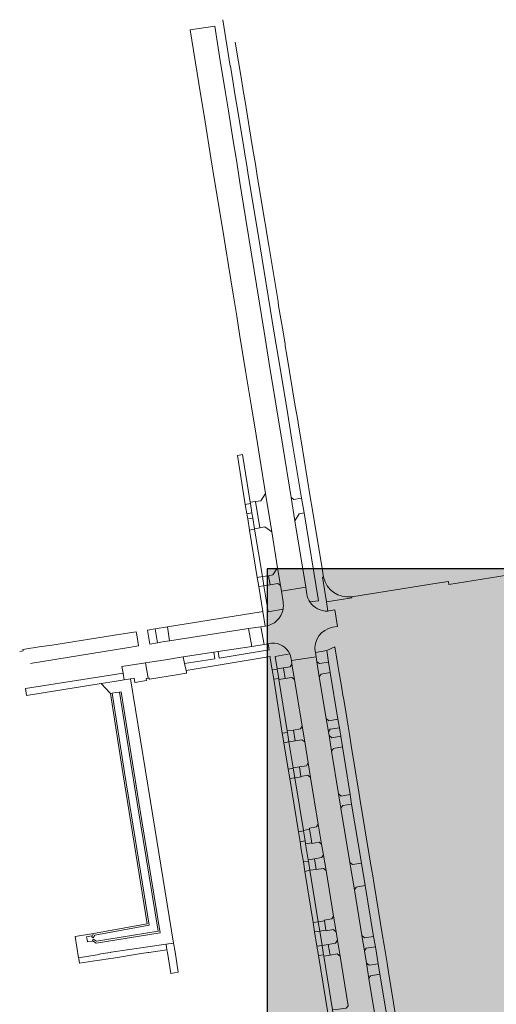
# Model space of a CAD drawing. Header units: metres. Extents: x 152391 to 157968, y 462336 to 467280.
# Tile 563 of 656: x 157151.39 to 157152.74, y 462607.07 to 462609.85. Entities that reach past the tile are written whole.
import ezdxf

# ---------------------------------------------------------------- set-up
doc = ezdxf.new("R2010")
doc.units = ezdxf.units.M
doc.header["$LTSCALE"] = 0.75
for name, color, linetype, lineweight in [('B-RO-OG-TERREIN_CULTUURSCHEIDING-GV', 251, 'Continuous', 18), ('B-RO-VH-VERHARDING_ASFALT-GV', 251, 'Continuous', 18), ('B-RO-VH-VERHARDING_STRAATBAKSTEEN-GV', 251, 'Continuous', 18), ('B-RO-VH-VERHARDING_TEGEL-GV', 251, 'Continuous', 18), ('X-XX-AL-TEKENBLAD-T18', 1, 'Continuous', 25), ('X-XX-AL-TEKENBLAD_VIEWPORT-V', 253, 'Continuous', 18)]:
    doc.layers.add(name, color=color, linetype=linetype, lineweight=lineweight)

msp = doc.modelspace()

# ---------------------------------------------------------------- hatches: boundary and pattern name
at = {"layer": 'X-XX-AL-TEKENBLAD_VIEWPORT-V', "transparency": 33554559}
h = msp.add_hatch(color=121, dxfattribs=at)
h.dxf.hatch_style = 1
h.paths.add_polyline_path([(157155.0887, 462608.2983), (157154.5327, 462608.2983), (157152.0887, 462608.2983), (157152.0887, 462605.9413), (157152.0887, 462603.9933), (157153.6739, 462603.9933), (157153.6739, 462604.9015), (157155.0887, 462604.9015)])

# ---------------------------------------------------------------- linework, layer by layer
at = {"layer": 'B-RO-OG-TERREIN_CULTUURSCHEIDING-GV'}
for points in [[(157152.2096, 462608.2042), (157152.2343, 462608.2079), (157152.193, 462608.456), (157152.1792, 462608.4539), (157152.1673, 462608.4335)], [(157152.1673, 462608.4335), (157152.198, 462608.2458), (157152.2011, 462608.2261)], [(157152.1291, 462608.2346), (157152.1267, 462608.2504), (157152.1192, 462608.2566), (157152.0971, 462608.253), (157152.0793, 462608.2502), (157152.0913, 462608.1763), (157152.1338, 462608.1836)], [(157152.2482, 462608.2745), (157152.245, 462608.274), (157152.2562, 462608.2042), (157152.3284, 462608.216), (157152.3279, 462608.219)], [(157152.1337, 462608.205), (157152.1291, 462608.2346)], [(157151.4194, 462608.0302), (157151.4245, 462608.031), (157151.6923, 462608.0745), (157151.7254, 462608.08), (157151.7212, 462608.1054), (157151.7188, 462608.1199), (157151.675, 462608.113), (157151.4744, 462608.0812), (157151.4496, 462608.0783), (157151.3977, 462608.0699), (157151.3983, 462608.0664), (157151.389, 462608.0645)], [(157152.1528, 462608.0572), (157152.1117, 462608.05), (157152.1173, 462608.0151)], [(157152.1173, 462608.0151), (157152.1352, 462608.0177), (157152.154, 462608.0203), (157152.159, 462608.0287), (157152.1574, 462608.0384), (157152.155, 462608.0514)]]:
    msp.add_lwpolyline(points, dxfattribs=at)
for points in [[(157152.1016, 462608.4027), (157152.0826, 462608.4167), (157152.0678, 462608.414), (157152.0531, 462608.4113), (157152.0534, 462608.4098), (157152.0752, 462608.2759), (157152.0928, 462608.2786), (157152.1053, 462608.2806), (157152.1181, 462608.3004)], [(157151.8065, 462608.1338), (157151.813, 462608.0944), (157152.036, 462608.1291), (157152.0711, 462608.134), (157152.0834, 462608.1358), (157152.0767, 462608.1769), (157152.0715, 462608.1761)], [(157151.7506, 462608.1249), (157151.7571, 462608.0852), (157151.779, 462608.0888), (157151.7725, 462608.1284)], [(157152.0453, 462608.0785), (157151.9503, 462608.0639), (157151.9531, 462608.0453), (157152.094, 462608.0687), (157152.0912, 462608.0861), (157152.08, 462608.0843)], [(157151.9381, 462608.062), (157151.8517, 462608.0487), (157151.8546, 462608.0297), (157151.941, 462608.0437)], [(157152.2271, 462608.049), (157152.2296, 462608.0351), (157152.2369, 462608.0297), (157152.2627, 462608.0339), (157152.2575, 462608.0665), (157152.2251, 462608.0609)], [(157152.2557, 462607.8744), (157152.2634, 462607.8682), (157152.289, 462607.8729), (157152.2673, 462608.0046), (157152.2414, 462608.0004), (157152.2363, 462607.9922)], [(157151.6503, 462607.9461), (157151.6607, 462607.9478), (157151.6712, 462607.9494), (157151.6761, 462607.9502), (157151.7262, 462607.637), (157151.786, 462607.2684), (157151.6055, 462607.2389), (157151.5945, 462607.2458), (157151.5947, 462607.2445), (157151.5805, 462607.2424), (157151.5794, 462607.2494), (157151.5783, 462607.2564), (157151.5921, 462607.2592), (157151.5926, 462607.2566), (157151.598, 462607.2661), (157151.546, 462607.2582), (157151.5557, 462607.1973), (157151.6076, 462607.2061), (157151.6186, 462607.2085), (157151.645, 462607.2127), (157151.6462, 462607.2129), (157151.6475, 462607.2131), (157151.803, 462607.2361), (157151.8239, 462607.2392), (157151.7593, 462607.64), (157151.702, 462607.9866), (157151.6844, 462607.9837), (157151.6558, 462607.9792), (157151.6193, 462607.9733), (157151.6454, 462607.9453)], [(157152.1633, 462607.842), (157152.1828, 462607.8449), (157152.188, 462607.8531), (157152.1663, 462607.9848), (157152.1589, 462607.991), (157152.1398, 462607.988), (157152.122, 462607.9852), (157152.1454, 462607.8394)], [(157151.5926, 462607.2566), (157151.5969, 462607.2541), (157151.6012, 462607.2616), (157151.755, 462607.2897), (157151.6854, 462607.7216), (157151.6503, 462607.9461), (157151.6454, 462607.9453), (157151.6804, 462607.7208), (157151.7445, 462607.3233), (157151.7493, 462607.2937), (157151.598, 462607.2661)], [(157151.5945, 462607.2458), (157151.6055, 462607.2389), (157151.786, 462607.2684), (157151.7262, 462607.637), (157151.6761, 462607.9502), (157151.6712, 462607.9494), (157151.7213, 462607.6362), (157151.7802, 462607.2725), (157151.6066, 462607.2442), (157151.5971, 462607.25)], [(157152.2619, 462607.8365), (157152.2637, 462607.826), (157152.2715, 462607.8202), (157152.297, 462607.8244), (157152.2931, 462607.8479), (157152.2673, 462607.8441)], [(157152.1681, 462607.8114), (157152.1504, 462607.8084), (157152.1624, 462607.7349), (157152.18, 462607.7377), (157152.1997, 462607.7408), (157152.2049, 462607.7487), (157152.1953, 462607.8084), (157152.1873, 462607.8146)], [(157152.2906, 462607.6615), (157152.2983, 462607.6552), (157152.3238, 462607.6594), (157152.3019, 462607.794), (157152.2761, 462607.7894), (157152.2709, 462607.7818)], [(157152.2117, 462607.7076), (157152.2034, 462607.7138), (157152.1844, 462607.7104), (157152.1845, 462607.7099), (157152.1669, 462607.707), (157152.1912, 462607.5581), (157152.2089, 462607.5612), (157152.2085, 462607.5639), (157152.2285, 462607.5676), (157152.2335, 462607.5756)], [(157152.2973, 462607.6206), (157152.3226, 462607.4669), (157152.3305, 462607.4614), (157152.3556, 462607.4653), (157152.3277, 462607.6324), (157152.3027, 462607.6281)], [(157152.2152, 462607.5226), (157152.1974, 462607.5195), (157152.2047, 462607.4746), (157152.2224, 462607.4775), (157152.2429, 462607.4809), (157152.2478, 462607.4883), (157152.2429, 462607.5194), (157152.2355, 462607.5246), (157152.2155, 462607.5209)], [(157152.2274, 462607.4475), (157152.2095, 462607.445), (157152.233, 462607.2995), (157152.2507, 462607.3024), (157152.2504, 462607.3042), (157152.2714, 462607.3073), (157152.2764, 462607.3154), (157152.2552, 462607.4443), (157152.2477, 462607.4503)], [(157152.3899, 462607.2577), (157152.366, 462607.4017), (157152.3401, 462607.3977), (157152.3355, 462607.39), (157152.3564, 462607.2603), (157152.364, 462607.2536)], [(157152.2873, 462607.2472), (157152.2835, 462607.2712), (157152.2755, 462607.2775), (157152.2554, 462607.2741), (157152.2551, 462607.276), (157152.2373, 462607.2732), (157152.2439, 462607.2324), (157152.2613, 462607.2354), (157152.2822, 462607.2389)], [(157152.3637, 462607.217), (157152.3694, 462607.1825), (157152.3774, 462607.1763), (157152.4026, 462607.18), (157152.3948, 462607.2286), (157152.3688, 462607.2243)], [(157152.2488, 462607.2021), (157152.2735, 462607.0503), (157152.2915, 462607.0523), (157152.3123, 462607.0546), (157152.3181, 462607.0619), (157152.2948, 462607.2025), (157152.2871, 462607.2083), (157152.2666, 462607.205)], [(157152.3763, 462607.1393), (157152.3943, 462607.0307), (157152.4021, 462607.0238), (157152.4279, 462607.0276), (157152.407, 462607.1511), (157152.3815, 462607.1467)]]:
    msp.add_lwpolyline(points, close=True, dxfattribs=at)
for points in [[(157152.3279, 462608.219, -0.391728), (157152.2482, 462608.2745)], [(157152.2011, 462608.2261, 0.104199), (157152.2096, 462608.2042)], [(157152.1338, 462608.1836, 0.091802), (157152.1337, 462608.205)], [(157152.155, 462608.0514, 0.029137), (157152.1528, 462608.0572)]]:
    msp.add_lwpolyline(points, format="xyb", dxfattribs=at)
at = {"layer": 'B-RO-VH-VERHARDING_ASFALT-GV'}
for points in [[(157151.9405, 462609.8337), (157151.8712, 462609.8228), (157151.8959, 462609.6707), (157151.9131, 462609.5631), (157151.9298, 462609.4612), (157151.9402, 462609.3971), (157151.9585, 462609.2847), (157151.9669, 462609.233), (157151.9708, 462609.2092), (157151.9793, 462609.1561), (157151.9925, 462609.0751), (157152.0007, 462609.0242), (157152.0026, 462609.0128), (157152.0107, 462608.9619), (157152.0276, 462608.8583), (157152.0441, 462608.7561), (157152.0574, 462608.6759), (157152.0676, 462608.6114), (157152.0841, 462608.5109), (157152.1016, 462608.4027), (157152.1181, 462608.3004), (157152.1267, 462608.2504), (157152.1291, 462608.2346), (157152.198, 462608.2458), (157152.1673, 462608.4335), (157152.1565, 462608.4995), (157152.1329, 462608.6454), (157152.1134, 462608.765), (157152.0948, 462608.879), (157152.0804, 462608.9685), (157152.0448, 462609.1883), (157152.0287, 462609.2868), (157152.0117, 462609.3911), (157152.0037, 462609.4423), (157152.0008, 462609.4599), (157151.9929, 462609.5092), (157151.979, 462609.5942), (157151.9698, 462609.6504), (157151.9678, 462609.6625), (157151.9561, 462609.7356)], [(157152.036, 462608.1291), (157152.0453, 462608.0785), (157152.08, 462608.0843), (157152.0711, 462608.134)]]:
    msp.add_lwpolyline(points, close=True, dxfattribs=at)
for points in [[(157152.2011, 462608.2261), (157152.198, 462608.2458), (157152.1291, 462608.2346), (157152.1337, 462608.205)], [(157152.274, 462608.1327), (157152.2875, 462608.1347), (157152.2804, 462608.1816), (157152.2688, 462608.1798)], [(157152.0834, 462608.1358), (157152.0711, 462608.134), (157152.08, 462608.0843), (157152.0912, 462608.0861), (157152.1012, 462608.0877)], [(157152.2271, 462608.049), (157152.2251, 462608.0609), (157152.2247, 462608.0634)], [(157152.155, 462608.0514), (157152.1574, 462608.0384), (157152.2271, 462608.049)], [(157152.3943, 462607.0307), (157152.3763, 462607.1393), (157152.3694, 462607.1825), (157152.3637, 462607.217), (157152.3564, 462607.2603), (157152.3355, 462607.39), (157152.3226, 462607.4669), (157152.2973, 462607.6206), (157152.2906, 462607.6615), (157152.2709, 462607.7818), (157152.2637, 462607.826), (157152.2619, 462607.8365), (157152.2557, 462607.8744), (157152.2363, 462607.9922), (157152.2296, 462608.0351), (157152.2271, 462608.049), (157152.1574, 462608.0384), (157152.159, 462608.0287), (157152.1663, 462607.9848), (157152.188, 462607.8531), (157152.1953, 462607.8084), (157152.2049, 462607.7487), (157152.2117, 462607.7076), (157152.2335, 462607.5756), (157152.2429, 462607.5194), (157152.2478, 462607.4883), (157152.2552, 462607.4443), (157152.2764, 462607.3154), (157152.2835, 462607.2712), (157152.2873, 462607.2472), (157152.2948, 462607.2025), (157152.3181, 462607.0619)]]:
    msp.add_lwpolyline(points, dxfattribs=at)
for points in [[(157152.2096, 462608.2042, -0.104199), (157152.2011, 462608.2261)], [(157152.1337, 462608.205, -0.091802), (157152.1338, 462608.1836)], [(157152.2603, 462608.1786, -0.268353), (157152.2096, 462608.2042)], [(157152.1338, 462608.1836, -0.329266), (157152.0834, 462608.1358)], [(157152.2688, 462608.1798, -0.038566), (157152.2603, 462608.1786)], [(157152.2247, 462608.0634, -0.406511), (157152.274, 462608.1327)], [(157152.1012, 462608.0877, -0.313053), (157152.1528, 462608.0572)], [(157152.1528, 462608.0572, -0.029137), (157152.155, 462608.0514)]]:
    msp.add_lwpolyline(points, format="xyb", dxfattribs=at)
at = {"layer": 'B-RO-VH-VERHARDING_STRAATBAKSTEEN-GV'}
for points in [[(157152.0841, 462608.5109), (157152.0708, 462608.4905), (157152.0558, 462608.4883), (157152.0678, 462608.414), (157152.0826, 462608.4167), (157152.1016, 462608.4027)], [(157152.0264, 462608.4803), (157152.0313, 462608.4539), (157152.0458, 462608.4563), (157152.0415, 462608.4827)], [(157152.193, 462608.456), (157152.1863, 462608.4975), (157152.1638, 462608.494), (157152.1565, 462608.4995), (157152.1673, 462608.4335), (157152.1792, 462608.4539)], [(157152.0338, 462608.4391), (157152.0385, 462608.4074), (157152.0534, 462608.4098), (157152.0531, 462608.4113), (157152.0482, 462608.4414)], [(157152.1267, 462608.2504), (157152.1181, 462608.3004), (157152.1053, 462608.2806), (157152.0928, 462608.2786), (157152.0971, 462608.253), (157152.1192, 462608.2566)], [(157152.0605, 462608.2739), (157152.065, 462608.2482), (157152.0793, 462608.2502), (157152.0752, 462608.2759)], [(157151.7928, 462608.0911), (157151.813, 462608.0944), (157151.8065, 462608.1338), (157151.7725, 462608.1284), (157151.779, 462608.0888)], [(157152.2296, 462608.0351), (157152.2363, 462607.9922), (157152.2414, 462608.0004), (157152.2673, 462608.0046), (157152.2627, 462608.0339), (157152.2369, 462608.0297)], [(157152.1029, 462608.0123), (157152.1072, 462607.9856), (157152.1216, 462607.988), (157152.1173, 462608.0146)], [(157152.1663, 462607.9848), (157152.159, 462608.0287), (157152.154, 462608.0203), (157152.1352, 462608.0177), (157152.1398, 462607.988), (157152.1589, 462607.991)], [(157152.289, 462607.8729), (157152.2634, 462607.8682), (157152.2557, 462607.8744), (157152.2619, 462607.8365), (157152.2673, 462607.8441), (157152.2931, 462607.8479)], [(157152.1316, 462607.8328), (157152.1361, 462607.8061), (157152.1504, 462607.8084), (157152.1461, 462607.8351)], [(157152.1953, 462607.8084), (157152.188, 462607.8531), (157152.1828, 462607.8449), (157152.1633, 462607.842), (157152.1681, 462607.8114), (157152.1873, 462607.8146)], [(157152.2709, 462607.7818), (157152.2761, 462607.7894), (157152.3019, 462607.794), (157152.297, 462607.8244), (157152.2715, 462607.8202), (157152.2637, 462607.826)], [(157152.1485, 462607.7315), (157152.1525, 462607.7047), (157152.1669, 462607.707), (157152.1626, 462607.7338)], [(157152.1844, 462607.7104), (157152.2034, 462607.7138), (157152.2117, 462607.7076), (157152.2049, 462607.7487), (157152.1997, 462607.7408), (157152.18, 462607.7377)], [(157152.2973, 462607.6206), (157152.3027, 462607.6281), (157152.3277, 462607.6324), (157152.3238, 462607.6594), (157152.2983, 462607.6552), (157152.2906, 462607.6615)], [(157152.177, 462607.5541), (157152.1817, 462607.5259), (157152.196, 462607.5282), (157152.1914, 462607.5565)], [(157152.2089, 462607.5612), (157152.2152, 462607.5226), (157152.2155, 462607.5209), (157152.2355, 462607.5246), (157152.2429, 462607.5194), (157152.2335, 462607.5756), (157152.2285, 462607.5676), (157152.2085, 462607.5639)], [(157152.2224, 462607.4775), (157152.2274, 462607.4475), (157152.2477, 462607.4503), (157152.2552, 462607.4443), (157152.2478, 462607.4883), (157152.2429, 462607.4809)], [(157152.1911, 462607.4688), (157152.1953, 462607.4421), (157152.2095, 462607.445), (157152.2053, 462607.4711)], [(157152.3556, 462607.4653), (157152.3305, 462607.4614), (157152.3226, 462607.4669), (157152.3355, 462607.39), (157152.3401, 462607.3977), (157152.366, 462607.4017)], [(157152.2551, 462607.276), (157152.2554, 462607.2741), (157152.2755, 462607.2775), (157152.2835, 462607.2712), (157152.2764, 462607.3154), (157152.2714, 462607.3073), (157152.2504, 462607.3042), (157152.2507, 462607.3024)], [(157152.2187, 462607.2972), (157152.2229, 462607.2708), (157152.2373, 462607.2732), (157152.233, 462607.2995)], [(157152.3564, 462607.2603), (157152.3637, 462607.217), (157152.3688, 462607.2243), (157152.3948, 462607.2286), (157152.3899, 462607.2577), (157152.364, 462607.2536)], [(157152.2297, 462607.2301), (157152.2338, 462607.2037), (157152.2482, 462607.206), (157152.2439, 462607.2324)], [(157152.2873, 462607.2472), (157152.2822, 462607.2389), (157152.2613, 462607.2354), (157152.2666, 462607.205), (157152.2871, 462607.2083), (157152.2948, 462607.2025)], [(157152.4026, 462607.18), (157152.3774, 462607.1763), (157152.3694, 462607.1825), (157152.3763, 462607.1393), (157152.3815, 462607.1467), (157152.407, 462607.1511)]]:
    msp.add_lwpolyline(points, close=True, dxfattribs=at)
at = {"layer": 'B-RO-VH-VERHARDING_TEGEL-GV'}
for points in [[(157151.9631, 462609.8517), (157151.9839, 462609.7198), (157151.9849, 462609.72), (157151.9925, 462609.6728), (157151.9966, 462609.6478), (157152.002, 462609.6142), (157152.0216, 462609.4963), (157152.0259, 462609.4708), (157152.031, 462609.4391), (157152.0352, 462609.4125), (157152.0565, 462609.2833), (157152.0687, 462609.2093), (157152.1089, 462608.9651), (157152.1197, 462608.8987), (157152.144, 462608.7521), (157152.1597, 462608.6561), (157152.1863, 462608.4975), (157152.193, 462608.456), (157152.2343, 462608.2079), (157152.2096, 462608.2042)], [(157152.2603, 462608.1786), (157152.2562, 462608.2042), (157152.245, 462608.274), (157152.2482, 462608.2745), (157152.2461, 462608.2869), (157152.2442, 462608.299), (157152.2173, 462608.4636), (157152.2108, 462608.5015), (157152.1846, 462608.6601), (157152.1778, 462608.704), (157152.1753, 462608.7187), (157152.1684, 462608.758), (157152.1445, 462608.9026), (157152.1401, 462608.9292), (157152.1394, 462608.9341), (157152.1336, 462608.969), (157152.1212, 462609.0423), (157152.1195, 462609.0539), (157152.0934, 462609.2127), (157152.0871, 462609.251), (157152.0851, 462609.2645), (157152.0806, 462609.2908), (157152.06, 462609.4162), (157152.0557, 462609.4427), (157152.0501, 462609.4742), (157152.0457, 462609.501), (157152.0265, 462609.6204), (157152.021, 462609.6517), (157152.0173, 462609.6765), (157151.9986, 462609.788)], [(157153.0441, 462608.3323), (157153.0051, 462608.3252), (157152.9957, 462608.3235), (157152.9082, 462608.3091), (157152.9092, 462608.3028), (157152.6027, 462608.2541), (157152.6014, 462608.2621), (157152.5945, 462608.261), (157152.5521, 462608.2543), (157152.5225, 462608.2496), (157152.3279, 462608.219), (157152.3284, 462608.216), (157152.2562, 462608.2042), (157152.2603, 462608.1786)], [(157152.1338, 462608.1836), (157152.0913, 462608.1763), (157152.0793, 462608.2502), (157152.065, 462608.2482)], [(157152.065, 462608.2482), (157152.0767, 462608.1769), (157152.0834, 462608.1358)], [(157152.1012, 462608.0877), (157152.0912, 462608.0861), (157152.094, 462608.0687), (157151.9531, 462608.0453), (157151.9503, 462608.0639)], [(157151.9503, 462608.0639), (157151.9381, 462608.062), (157151.941, 462608.0437), (157151.8546, 462608.0297), (157151.8598, 462608.0106), (157152.0969, 462608.0496), (157152.0975, 462608.0455), (157152.1029, 462608.0123), (157152.1173, 462608.0146), (157152.1173, 462608.0151), (157152.1117, 462608.05), (157152.1528, 462608.0572)], [(157152.4529, 462607.0293), (157152.4318, 462607.1564), (157152.4278, 462607.1828), (157152.4194, 462607.2329), (157152.4153, 462607.2595), (157152.3913, 462607.4048), (157152.3864, 462607.4352), (157152.3857, 462607.4393), (157152.3804, 462607.4708), (157152.3653, 462607.5623), (157152.3633, 462607.5747), (157152.3532, 462607.6356), (157152.3491, 462607.6603), (157152.3268, 462607.798), (157152.3215, 462607.8302), (157152.3177, 462607.8526), (157152.3137, 462607.8762), (157152.3052, 462607.9287), (157152.3031, 462607.9406), (157152.2999, 462607.9596), (157152.2981, 462607.9718), (157152.2919, 462608.0082), (157152.2872, 462608.0371), (157152.2806, 462608.077), (157152.2575, 462608.0665), (157152.2627, 462608.0339), (157152.2673, 462608.0046), (157152.289, 462607.8729), (157152.2931, 462607.8479), (157152.297, 462607.8244), (157152.3019, 462607.794), (157152.3238, 462607.6594), (157152.3277, 462607.6324), (157152.3556, 462607.4653), (157152.366, 462607.4017), (157152.3899, 462607.2577), (157152.3948, 462607.2286), (157152.4026, 462607.18), (157152.407, 462607.1511), (157152.4279, 462607.0276)]]:
    msp.add_lwpolyline(points, dxfattribs=at)
for points in [[(157152.0045, 462608.6191), (157152.0264, 462608.4803), (157152.0415, 462608.4827), (157152.041, 462608.4862), (157152.019, 462608.6214)], [(157152.0415, 462608.4827), (157152.0458, 462608.4563), (157152.0482, 462608.4414), (157152.0531, 462608.4113), (157152.0678, 462608.414), (157152.0558, 462608.4883), (157152.041, 462608.4862)], [(157152.0313, 462608.4539), (157152.0321, 462608.4496), (157152.0331, 462608.4434), (157152.0338, 462608.4391), (157152.0482, 462608.4414), (157152.0458, 462608.4563)], [(157152.0385, 462608.4074), (157152.0605, 462608.2739), (157152.0752, 462608.2759), (157152.0534, 462608.4098)], [(157152.0752, 462608.2759), (157152.0793, 462608.2502), (157152.0971, 462608.253), (157152.0928, 462608.2786)], [(157151.6782, 462608.0214), (157151.6813, 462608.0031), (157151.6844, 462607.9837), (157151.702, 462607.9866), (157151.7128, 462607.9883), (157151.7147, 462607.9767), (157151.7476, 462607.9822), (157151.7468, 462607.9874), (157151.7519, 462607.9882), (157151.7449, 462608.0322)], [(157151.7563, 462607.9859), (157151.8376, 462607.9991), (157151.861, 462608.003), (157151.8605, 462608.0061), (157151.8598, 462608.0106), (157151.8546, 462608.0297), (157151.8517, 462608.0487), (157151.8011, 462608.0409), (157151.7449, 462608.0322), (157151.7519, 462607.9882), (157151.7545, 462607.9886)], [(157151.4054, 462607.959), (157151.4086, 462607.9393), (157151.6193, 462607.9733), (157151.6558, 462607.9792), (157151.6844, 462607.9837), (157151.6813, 462608.0031)], [(157152.1173, 462608.0146), (157152.1216, 462607.988), (157152.122, 462607.9852), (157152.1398, 462607.988), (157152.1352, 462608.0177), (157152.1173, 462608.0151)], [(157152.1072, 462607.9856), (157152.1316, 462607.8328), (157152.1461, 462607.8351), (157152.1454, 462607.8394), (157152.122, 462607.9852), (157152.1216, 462607.988)], [(157152.1504, 462607.8084), (157152.1681, 462607.8114), (157152.1633, 462607.842), (157152.1454, 462607.8394), (157152.1461, 462607.8351)], [(157152.1361, 462607.8061), (157152.1485, 462607.7315), (157152.1626, 462607.7338), (157152.1624, 462607.7349), (157152.1504, 462607.8084)], [(157152.1844, 462607.7104), (157152.18, 462607.7377), (157152.1624, 462607.7349), (157152.1626, 462607.7338), (157152.1669, 462607.707), (157152.1845, 462607.7099)], [(157152.1525, 462607.7047), (157152.177, 462607.5541), (157152.1914, 462607.5565), (157152.1912, 462607.5581), (157152.1669, 462607.707)], [(157152.1974, 462607.5195), (157152.2152, 462607.5226), (157152.2089, 462607.5612), (157152.1912, 462607.5581), (157152.1914, 462607.5565), (157152.196, 462607.5282)], [(157152.1817, 462607.5259), (157152.1853, 462607.5042), (157152.1903, 462607.4737), (157152.1911, 462607.4688), (157152.2053, 462607.4711), (157152.2047, 462607.4746), (157152.1974, 462607.5195), (157152.196, 462607.5282)], [(157152.2053, 462607.4711), (157152.2095, 462607.445), (157152.2274, 462607.4475), (157152.2224, 462607.4775), (157152.2047, 462607.4746)], [(157152.1953, 462607.4421), (157152.2187, 462607.2972), (157152.233, 462607.2995), (157152.2095, 462607.445)], [(157152.233, 462607.2995), (157152.2373, 462607.2732), (157152.2551, 462607.276), (157152.2507, 462607.3024)], [(157152.2229, 462607.2708), (157152.2297, 462607.2301), (157152.2439, 462607.2324), (157152.2373, 462607.2732)], [(157151.7512, 462607.2125), (157151.7544, 462607.2129), (157151.8054, 462607.22), (157151.803, 462607.2361), (157151.6475, 462607.2131), (157151.6462, 462607.2129), (157151.645, 462607.2127), (157151.6186, 462607.2085), (157151.6076, 462607.2061), (157151.5557, 462607.1973), (157151.556, 462607.1954), (157151.5581, 462607.1822), (157151.5947, 462607.1877), (157151.66, 462607.1976), (157151.7215, 462607.2076)], [(157151.837, 462607.1564), (157151.8283, 462607.2141), (157151.8239, 462607.2392), (157151.803, 462607.2361), (157151.8054, 462607.22), (157151.8065, 462607.2129), (157151.8159, 462607.1533)], [(157152.2488, 462607.2021), (157152.2666, 462607.205), (157152.2613, 462607.2354), (157152.2439, 462607.2324), (157152.2482, 462607.206)], [(157152.2338, 462607.2037), (157152.26, 462607.0417), (157152.2745, 462607.044), (157152.2735, 462607.0503), (157152.2488, 462607.2021), (157152.2482, 462607.206)]]:
    msp.add_lwpolyline(points, close=True, dxfattribs=at)
for points in [[(157152.2096, 462608.2042, 0.268353), (157152.2603, 462608.1786)], [(157152.0834, 462608.1358, 0.329266), (157152.1338, 462608.1836)], [(157152.2603, 462608.1786, 0.038566), (157152.2688, 462608.1798)], [(157152.274, 462608.1327, 0.406511), (157152.2247, 462608.0634)], [(157152.1528, 462608.0572, 0.313053), (157152.1012, 462608.0877)]]:
    msp.add_lwpolyline(points, format="xyb", dxfattribs=at)
at = {"layer": 'X-XX-AL-TEKENBLAD-T18', "flags": 128}
msp.add_lwpolyline([(157155.0887, 462608.2983), (157154.5327, 462608.2983), (157154.5327, 462608.2983), (157152.0887, 462608.2983), (157152.0887, 462605.9413), (157152.0887, 462605.9413), (157152.0887, 462603.9933), (157153.6739, 462603.9933), (157153.6739, 462604.9015), (157155.0887, 462604.9015)], close=True, dxfattribs=at)

doc.saveas('drawing.dxf')
